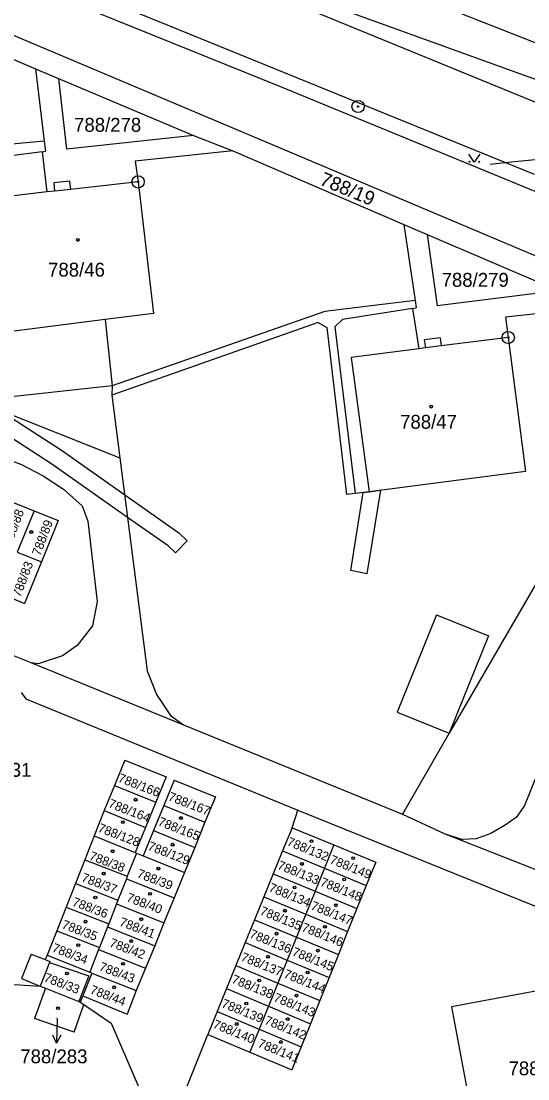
# Model space of a CAD drawing. Extents: x -593183 to -588034, y -1130415 to -1124994.
# Drawn here: x -591877.1 to -591815.1, y -1128430.1 to -1128300.6 of the extents above; entities that cross this region are included whole.
import ezdxf

# ---------------------------------------------------------------- set-up
doc = ezdxf.new("R2010")
doc.units = 0
for name, color, linetype in [('Vrstva 1', 7, 'Continuous'), ('Vrstva 16', 7, 'Continuous'), ('Vrstva 18', 7, 'Continuous'), ('Vrstva 19', 7, 'Continuous'), ('Vrstva 24', 7, 'Continuous'), ('Vrstva 25', 7, 'Continuous'), ('Vrstva 27', 7, 'Continuous'), ('Vrstva 4', 7, 'Continuous')]:
    doc.layers.add(name, color=color, linetype=linetype)

msp = doc.modelspace()

# ---------------------------------------------------------------- linework, layer by layer
at = {"layer": 'Vrstva 1'}
for p, q in [((-591955.86, -1128261.68), (-591814.3, -1128319.36)), ((-591931.65, -1128273.68), (-591845.27, -1128308.65)), ((-591931.29, -1128279.8), (-591692.48, -1128380.79)), ((-591864.93, -1128289.33), (-591810.78, -1128308.93)), ((-591849.68, -1128289.18), (-591789.62, -1128312.98)), ((-591896.73, -1128297.44), (-591875.33, -1128306.43)), ((-591841.44, -1128299.35), (-591785.07, -1128322.48)), ((-591875.33, -1128306.43), (-591872.54, -1128307.61)), ((-591875.33, -1128306.43), (-591874.27, -1128315.3)), ((-591872.54, -1128307.61), (-591855.99, -1128314.59)), ((-591845.27, -1128308.65), (-591779.71, -1128335.63)), ((-591855.99, -1128314.59), (-591851.21, -1128316.49)), ((-591874.27, -1128315.3), (-591874.12, -1128316.54)), ((-591874.53, -1128316.59), (-591874.12, -1128316.54)), ((-591874.53, -1128316.59), (-591873.96, -1128321.52)), ((-591851.21, -1128316.49), (-591863.13, -1128317.75)), ((-591851.21, -1128316.49), (-591830.26, -1128325.51)), ((-591863.13, -1128317.75), (-591862.79, -1128320.29)), ((-591871.16, -1128320.2), (-591873.09, -1128320.42)), ((-591871.16, -1128320.2), (-591871.04, -1128321.2)), ((-591873.96, -1128321.52), (-591881.99, -1128322.5)), ((-591873.01, -1128321.42), (-591873.96, -1128321.52)), ((-591873.09, -1128320.42), (-591873.01, -1128321.42)), ((-591862.79, -1128320.29), (-591871.04, -1128321.2)), ((-591862.79, -1128320.29), (-591860.91, -1128336.4)), ((-591830.26, -1128325.51), (-591827.42, -1128326.73)), ((-591830.26, -1128325.51), (-591828.88, -1128334.79)), ((-591827.42, -1128326.73), (-591811.33, -1128333.61)), ((-591829.19, -1128335.79), (-591828.74, -1128335.7)), ((-591829.19, -1128335.79), (-591828.43, -1128340.73)), ((-591828.88, -1128334.79), (-591828.74, -1128335.7)), ((-591806.67, -1128335.61), (-591817.81, -1128336.86)), ((-591860.91, -1128336.4), (-591866.81, -1128337.15)), ((-591817.81, -1128336.86), (-591817.49, -1128339.34)), ((-591866.81, -1128337.15), (-591879.92, -1128338.81)), ((-591825.82, -1128339.38), (-591827.77, -1128339.62)), ((-591827.77, -1128339.62), (-591827.6, -1128340.62)), ((-591825.82, -1128339.38), (-591825.68, -1128340.36)), ((-591817.49, -1128339.34), (-591825.68, -1128340.36)), ((-591817.49, -1128339.34), (-591815.38, -1128355.75)), ((-591828.43, -1128340.73), (-591836.69, -1128341.77)), ((-591827.6, -1128340.62), (-591828.43, -1128340.73)), ((-591796.87, -1128339.76), (-591824.71, -1128387.77)), ((-591836.69, -1128341.77), (-591834.5, -1128358.23)), ((-591883.66, -1128346.66), (-591865, -1128354.08)), ((-591887.4, -1128351.02), (-591877.07, -1128354.87)), ((-591877.07, -1128354.87), (-591874.4, -1128356.26)), ((-591865, -1128354.08), (-591861.69, -1128380.13)), ((-591874.4, -1128356.26), (-591871.93, -1128357.89)), ((-591815.38, -1128355.75), (-591834.5, -1128358.23)), ((-591871.93, -1128357.89), (-591869.62, -1128359.93)), ((-591878.28, -1128359.46), (-591875.49, -1128360.57)), ((-591869.62, -1128359.93), (-591868.92, -1128361.82)), ((-591875.49, -1128360.57), (-591877.59, -1128365.61)), ((-591875.49, -1128360.57), (-591872.56, -1128361.73)), ((-591872.56, -1128361.73), (-591874.62, -1128366.81)), ((-591868.92, -1128361.82), (-591867.8, -1128371.65)), ((-591877.59, -1128365.61), (-591874.62, -1128366.81)), ((-591874.62, -1128366.81), (-591876.67, -1128371.89)), ((-591900.44, -1128369.15), (-591875.93, -1128379.14)), ((-591879.69, -1128370.65), (-591876.67, -1128371.89)), ((-591867.8, -1128371.65), (-591868.38, -1128374.65)), ((-591868.38, -1128374.65), (-591870.22, -1128377.06)), ((-591870.22, -1128377.06), (-591872.03, -1128378.33)), ((-591872.03, -1128378.33), (-591874.89, -1128379.24)), ((-591875.93, -1128379.14), (-591874.89, -1128379.24)), ((-591875.93, -1128379.14), (-591857.21, -1128386.77)), ((-591861.69, -1128380.13), (-591860.55, -1128383.03)), ((-591877.1, -1128382.82), (-591876.53, -1128383.59)), ((-591876.53, -1128383.59), (-591843.22, -1128397.22)), ((-591860.55, -1128383.03), (-591858.8, -1128385.63)), ((-591858.8, -1128385.63), (-591857.21, -1128386.77)), ((-591811.3, -1128386.19), (-591815.5, -1128396.64)), ((-591857.21, -1128386.77), (-591830.43, -1128397.68)), ((-591824.71, -1128387.77), (-591830.43, -1128397.68)), ((-591864.41, -1128391.08), (-591865.66, -1128394.18)), ((-591864.41, -1128391.08), (-591859.36, -1128393.13)), ((-591859.36, -1128393.13), (-591860.62, -1128396.22)), ((-591858.39, -1128393.53), (-591859.64, -1128396.62)), ((-591858.39, -1128393.53), (-591853.33, -1128395.58)), ((-591865.66, -1128394.18), (-591866.92, -1128397.27)), ((-591865.66, -1128394.18), (-591860.62, -1128396.22)), ((-591860.62, -1128396.22), (-591861.87, -1128399.32)), ((-591859.64, -1128396.62), (-591860.9, -1128399.71)), ((-591859.64, -1128396.62), (-591854.6, -1128398.67)), ((-591853.33, -1128395.58), (-591854.6, -1128398.67)), ((-591815.5, -1128396.64), (-591816.48, -1128398.06)), ((-591866.92, -1128397.27), (-591868.17, -1128400.36)), ((-591866.92, -1128397.27), (-591861.87, -1128399.32)), ((-591843.95, -1128399.36), (-591843.22, -1128397.22)), ((-591843.22, -1128397.22), (-591802.21, -1128413.82)), ((-591830.43, -1128397.68), (-591825.32, -1128400.06)), ((-591854.6, -1128398.67), (-591855.85, -1128401.76)), ((-591817.85, -1128399.05), (-591819.6, -1128400.06)), ((-591816.48, -1128398.06), (-591817.85, -1128399.05)), ((-591868.17, -1128400.36), (-591869.31, -1128403.27)), ((-591868.17, -1128400.36), (-591863.13, -1128402.41)), ((-591861.87, -1128399.32), (-591863.13, -1128402.41)), ((-591860.9, -1128399.71), (-591862.15, -1128402.8)), ((-591860.9, -1128399.71), (-591855.85, -1128401.76)), ((-591843.95, -1128399.36), (-591845.11, -1128402.2)), ((-591843.95, -1128399.36), (-591838.83, -1128401.46)), ((-591825.32, -1128400.06), (-591823.08, -1128400.8)), ((-591825.32, -1128400.06), (-591800.51, -1128409.83)), ((-591819.6, -1128400.06), (-591821.43, -1128400.71)), ((-591855.85, -1128401.76), (-591857.11, -1128404.85)), ((-591838.83, -1128401.46), (-591839.98, -1128404.31)), ((-591838.83, -1128401.46), (-591833.71, -1128403.57)), ((-591821.43, -1128400.71), (-591823.08, -1128400.8)), ((-591862.99, -1128402.46), (-591864.11, -1128405.31)), ((-591863.13, -1128402.41), (-591862.99, -1128402.46)), ((-591862.99, -1128402.46), (-591862.15, -1128402.8)), ((-591862.15, -1128402.8), (-591857.11, -1128404.85)), ((-591845.11, -1128402.2), (-591846.25, -1128405.01)), ((-591845.11, -1128402.2), (-591839.98, -1128404.31)), ((-591869.31, -1128403.27), (-591870.45, -1128406.18)), ((-591869.31, -1128403.27), (-591864.11, -1128405.31)), ((-591839.98, -1128404.31), (-591841.13, -1128407.13)), ((-591839.98, -1128404.31), (-591834.86, -1128406.42)), ((-591833.71, -1128403.57), (-591834.86, -1128406.42)), ((-591864.22, -1128405.6), (-591865.25, -1128408.22)), ((-591864.11, -1128405.31), (-591864.22, -1128405.6)), ((-591864.22, -1128405.6), (-591858.39, -1128407.94)), ((-591857.11, -1128404.85), (-591858.39, -1128407.94)), ((-591846.25, -1128405.01), (-591847.39, -1128407.81)), ((-591846.25, -1128405.01), (-591841.13, -1128407.13)), ((-591870.45, -1128406.18), (-591871.6, -1128409.09)), ((-591870.45, -1128406.18), (-591865.25, -1128408.22)), ((-591834.86, -1128406.42), (-591836, -1128409.25)), ((-591865.25, -1128408.22), (-591865.42, -1128408.66)), ((-591858.39, -1128407.94), (-591859.62, -1128410.99)), ((-591847.39, -1128407.81), (-591848.54, -1128410.62)), ((-591847.39, -1128407.81), (-591842.26, -1128409.93)), ((-591841.13, -1128407.13), (-591842.26, -1128409.93)), ((-591841.13, -1128407.13), (-591836, -1128409.25)), ((-591871.6, -1128409.09), (-591872.74, -1128411.99)), ((-591871.6, -1128409.09), (-591866.38, -1128411.13)), ((-591865.42, -1128408.66), (-591866.38, -1128411.13)), ((-591865.42, -1128408.66), (-591859.62, -1128410.99)), ((-591836, -1128409.25), (-591837.14, -1128412.06)), ((-591848.54, -1128410.62), (-591849.68, -1128413.43)), ((-591848.54, -1128410.62), (-591843.41, -1128412.75)), ((-591842.26, -1128409.93), (-591843.41, -1128412.75)), ((-591842.26, -1128409.93), (-591837.14, -1128412.06)), ((-591872.74, -1128411.99), (-591873.9, -1128414.95)), ((-591872.74, -1128411.99), (-591867.52, -1128414.04)), ((-591866.52, -1128411.48), (-591867.52, -1128414.04)), ((-591866.38, -1128411.13), (-591866.52, -1128411.48)), ((-591866.52, -1128411.48), (-591860.75, -1128413.8)), ((-591859.62, -1128410.99), (-591860.75, -1128413.8)), ((-591837.14, -1128412.06), (-591838.28, -1128414.88)), ((-591849.68, -1128413.43), (-591850.83, -1128416.24)), ((-591849.68, -1128413.43), (-591844.55, -1128415.56)), ((-591843.41, -1128412.75), (-591844.55, -1128415.56)), ((-591843.41, -1128412.75), (-591838.28, -1128414.88)), ((-591867.61, -1128414.26), (-591868.7, -1128417.05)), ((-591867.52, -1128414.04), (-591867.61, -1128414.26)), ((-591867.61, -1128414.26), (-591861.86, -1128416.57)), ((-591860.75, -1128413.8), (-591861.86, -1128416.57)), ((-591875.87, -1128414.85), (-591877.05, -1128417.83)), ((-591875.87, -1128414.85), (-591874.16, -1128415.51)), ((-591873.9, -1128414.95), (-591874.16, -1128415.51)), ((-591873.9, -1128414.95), (-591868.7, -1128417.05)), ((-591844.55, -1128415.56), (-591845.69, -1128418.38)), ((-591844.55, -1128415.56), (-591839.42, -1128417.71)), ((-591838.28, -1128414.88), (-591839.42, -1128417.71)), ((-591868.44, -1128417.15), (-591869.55, -1128419.93)), ((-591868.7, -1128417.05), (-591868.44, -1128417.15)), ((-591868.44, -1128417.15), (-591863.01, -1128419.28)), ((-591861.86, -1128416.57), (-591863.01, -1128419.28)), ((-591850.83, -1128416.24), (-591851.98, -1128419.06)), ((-591850.83, -1128416.24), (-591845.69, -1128418.38)), ((-591877.93, -1128418.55), (-591874.78, -1128418.74)), ((-591877.05, -1128417.83), (-591875.37, -1128418.5)), ((-591875.37, -1128418.5), (-591874.78, -1128418.74)), ((-591845.69, -1128418.38), (-591846.83, -1128421.2)), ((-591845.69, -1128418.38), (-591840.56, -1128420.53)), ((-591839.42, -1128417.71), (-591840.56, -1128420.53)), ((-591805.43, -1128417.78), (-591824.42, -1128421.28)), ((-591874.1, -1128419.01), (-591875.45, -1128422.71)), ((-591874.78, -1128418.74), (-591874.1, -1128419.01)), ((-591874.1, -1128419.01), (-591870.05, -1128420.64)), ((-591869.55, -1128419.93), (-591869.86, -1128420.71)), ((-591869.55, -1128419.93), (-591864.11, -1128422.17)), ((-591863.01, -1128419.28), (-591864.11, -1128422.17)), ((-591851.98, -1128419.06), (-591853.12, -1128421.87)), ((-591851.98, -1128419.06), (-591846.83, -1128421.2)), ((-591870.62, -1128424.38), (-591869.42, -1128421)), ((-591870.05, -1128420.64), (-591869.86, -1128420.71)), ((-591869.86, -1128420.71), (-591869.42, -1128421)), ((-591869.42, -1128421), (-591866.07, -1128423.27)), ((-591846.83, -1128421.2), (-591847.98, -1128424.02)), ((-591846.83, -1128421.2), (-591841.7, -1128423.36)), ((-591840.56, -1128420.53), (-591841.7, -1128423.36)), ((-591853.12, -1128421.87), (-591854.27, -1128424.68)), ((-591853.12, -1128421.87), (-591847.98, -1128424.02)), ((-591824.42, -1128421.28), (-591821.37, -1128437.49)), ((-591870.62, -1128424.38), (-591875.45, -1128422.71)), ((-591866.07, -1128423.27), (-591860.62, -1128435.92)), ((-591841.7, -1128423.36), (-591842.84, -1128426.18)), ((-591858.48, -1128435.23), (-591854.27, -1128424.68)), ((-591854.27, -1128424.68), (-591849.12, -1128426.84)), ((-591847.98, -1128424.02), (-591849.12, -1128426.84)), ((-591847.98, -1128424.02), (-591842.84, -1128426.18)), ((-591842.84, -1128426.18), (-591843.98, -1128429.01)), ((-591849.12, -1128426.84), (-591843.98, -1128429.01))]:
    msp.add_line(p, q, dxfattribs=at)
at = {"layer": 'Vrstva 16'}
for p, q in [((-591819.69, -1128318.1), (-591816.72, -1128317.81)), ((-591872.69, -1128422.71), (-591872.69, -1128422.75))]:
    msp.add_line(p, q, dxfattribs=at)
at = {"layer": 'Vrstva 24'}
for centre, radius in [((-591835.86, -1128311.06), 0.75), ((-591835.86, -1128311.06), 0.0903), ((-591862.79, -1128320.29), 0.75), ((-591862.79, -1128320.29), 0.0903), ((-591817.49, -1128339.34), 0.75), ((-591817.49, -1128339.34), 0.0903)]:
    msp.add_circle(centre, radius, dxfattribs=at)
at = {"layer": 'Vrstva 25'}
for p, q in [((-591816.72, -1128317.81), (-591813.73, -1128317.52)), ((-591872.69, -1128422.75), (-591872.75, -1128425.75))]:
    msp.add_line(p, q, dxfattribs=at)
for points in [[(-591820.97, -1128316.89), (-591821.64, -1128317.89), (-591822.31, -1128316.89)], [(-591872.23, -1128424.76), (-591872.75, -1128425.75), (-591873.23, -1128424.74)]]:
    msp.add_lwpolyline(points, dxfattribs=at)
for centre, radius in [((-591822.24, -1128317.82), 0.067), ((-591821.04, -1128317.82), 0.067), ((-591870.16, -1128327.39), 0.175), ((-591870.16, -1128327.39), 0.15), ((-591826.92, -1128347.8), 0.175), ((-591826.92, -1128347.8), 0.15), ((-591875.85, -1128363.16), 0.175), ((-591875.85, -1128363.16), 0.15), ((-591863.09, -1128395.93), 0.175), ((-591863.09, -1128395.93), 0.15), ((-591864.66, -1128398.67), 0.175), ((-591864.66, -1128398.67), 0.15), ((-591857.54, -1128398.18), 0.175), ((-591857.54, -1128398.18), 0.15), ((-591858.56, -1128401.44), 0.175), ((-591858.56, -1128401.44), 0.15), ((-591841.56, -1128401.01), 0.175), ((-591841.56, -1128401.01), 0.15), ((-591865.9, -1128402.24), 0.175), ((-591865.9, -1128402.24), 0.15), ((-591836.47, -1128403.09), 0.175), ((-591836.47, -1128403.09), 0.15), ((-591860.3, -1128404.36), 0.175), ((-591860.3, -1128404.36), 0.15), ((-591842.73, -1128403.79), 0.175), ((-591842.73, -1128403.79), 0.15), ((-591866.99, -1128404.98), 0.175), ((-591866.99, -1128404.98), 0.15), ((-591837.57, -1128405.7), 0.175), ((-591837.57, -1128405.7), 0.15), ((-591843.64, -1128406.67), 0.175), ((-591843.64, -1128406.67), 0.15), ((-591868.02, -1128407.9), 0.175), ((-591868.02, -1128407.9), 0.15), ((-591861.32, -1128407.45), 0.175), ((-591861.32, -1128407.45), 0.15), ((-591844.81, -1128409.52), 0.175), ((-591844.81, -1128409.52), 0.15), ((-591838.58, -1128408.85), 0.175), ((-591838.58, -1128408.85), 0.15), ((-591869.22, -1128410.86), 0.175), ((-591869.22, -1128410.86), 0.15), ((-591862.39, -1128410.57), 0.175), ((-591862.39, -1128410.57), 0.15), ((-591845.85, -1128412.33), 0.175), ((-591845.85, -1128412.33), 0.15), ((-591839.92, -1128411.5), 0.175), ((-591839.92, -1128411.5), 0.15), ((-591863.64, -1128413.23), 0.175), ((-591863.64, -1128413.23), 0.15), ((-591870.1, -1128413.74), 0.175), ((-591870.1, -1128413.74), 0.15), ((-591840.79, -1128414.41), 0.175), ((-591840.79, -1128414.41), 0.15), ((-591864.62, -1128416.03), 0.175), ((-591864.62, -1128416.03), 0.15), ((-591846.89, -1128415.15), 0.175), ((-591846.89, -1128415.15), 0.15), ((-591871.48, -1128417.21), 0.175), ((-591871.48, -1128417.21), 0.15), ((-591842.03, -1128417.09), 0.175), ((-591842.03, -1128417.09), 0.15), ((-591847.96, -1128418.06), 0.175), ((-591847.96, -1128418.06), 0.15), ((-591865.71, -1128418.9), 0.175), ((-591865.71, -1128418.9), 0.15), ((-591843.4, -1128419.91), 0.175), ((-591843.4, -1128419.91), 0.15), ((-591849.54, -1128420.88), 0.175), ((-591849.54, -1128420.88), 0.15), ((-591872.58, -1128421.45), 0.175), ((-591872.58, -1128421.45), 0.15), ((-591850.71, -1128423.39), 0.175), ((-591850.71, -1128423.39), 0.15), ((-591844.48, -1128422.79), 0.175), ((-591844.48, -1128422.79), 0.15), ((-591845.31, -1128425.6), 0.175), ((-591845.31, -1128425.6), 0.15)]:
    msp.add_circle(centre, radius, dxfattribs=at)
at = {"layer": 'Vrstva 27'}
for p, q in [((-591873.32, -1128354.86), (-591883.84, -1128348.03)), ((-591879.81, -1128348.19), (-591872.17, -1128353.15)), ((-591872.17, -1128353.15), (-591864.42, -1128358.61)), ((-591864.07, -1128361.37), (-591873.32, -1128354.86)), ((-591864.42, -1128358.61), (-591857.79, -1128363.25)), ((-591836.77, -1128367.88), (-591835.24, -1128358.32)), ((-591835.24, -1128358.32), (-591834.5, -1128358.23)), ((-591833.14, -1128358.05), (-591834.78, -1128368.26)), ((-591834.5, -1128358.23), (-591833.14, -1128358.05)), ((-591859.12, -1128364.84), (-591864.07, -1128361.37)), ((-591856.78, -1128364.25), (-591858.22, -1128365.72)), ((-591857.79, -1128363.25), (-591856.78, -1128364.25)), ((-591858.22, -1128365.72), (-591859.12, -1128364.84)), ((-591834.78, -1128368.26), (-591836.77, -1128367.88))]:
    msp.add_line(p, q, dxfattribs=at)
at = {"layer": 'Vrstva 4'}
for p, q in [((-591872.54, -1128307.61), (-591871.55, -1128316.28)), ((-591855.99, -1128314.59), (-591871.55, -1128316.28)), ((-591874.27, -1128315.3), (-591881.58, -1128315.97)), ((-591874.53, -1128316.59), (-591880.62, -1128317.36)), ((-591871.04, -1128321.2), (-591873.01, -1128321.42)), ((-591827.42, -1128326.73), (-591826.2, -1128335.45)), ((-591811.33, -1128333.61), (-591826.2, -1128335.45)), ((-591828.88, -1128334.79), (-591839.93, -1128336.17)), ((-591829.19, -1128335.79), (-591837.78, -1128337.12)), ((-591839.93, -1128336.17), (-591865.94, -1128345.27)), ((-591866.81, -1128337.15), (-591865.94, -1128345.27)), ((-591840.74, -1128337.52), (-591865.98, -1128346.4)), ((-591840.74, -1128337.52), (-591839.67, -1128338.11)), ((-591839.67, -1128338.11), (-591837.3, -1128358.57)), ((-591837.78, -1128337.12), (-591838.71, -1128338.03)), ((-591838.71, -1128338.03), (-591836.23, -1128358.43)), ((-591825.68, -1128340.36), (-591827.6, -1128340.62)), ((-591865.94, -1128345.27), (-591879.84, -1128346.78)), ((-591865.94, -1128345.27), (-591865.98, -1128346.4)), ((-591865.98, -1128346.4), (-591865, -1128354.08)), ((-591836.23, -1128358.43), (-591837.3, -1128358.57)), ((-591834.5, -1128358.23), (-591836.23, -1128358.43)), ((-591826.26, -1128373.31), (-591831.08, -1128385.21)), ((-591826.26, -1128373.31), (-591819.91, -1128375.86)), ((-591819.91, -1128375.86), (-591824.71, -1128387.77)), ((-591831.08, -1128385.21), (-591824.71, -1128387.77)), ((-591873.62, -1128415.84), (-591874.78, -1128418.74)), ((-591874.16, -1128415.51), (-591873.59, -1128415.73)), ((-591873.59, -1128415.73), (-591873.62, -1128415.84)), ((-591873.62, -1128415.84), (-591868.8, -1128417.51)), ((-591868.8, -1128417.51), (-591870.05, -1128420.64))]:
    msp.add_line(p, q, dxfattribs=at)

# ---------------------------------------------------------------- texts
at = {"layer": 'Vrstva 16'}
msp.add_text('788/283', height=1.7, dxfattribs=at).set_placement((-591877.2, -1128428.2))
at = {"layer": 'Vrstva 18'}
for s, height, p in [('788/278', 1.7, (-591870.62, -1128314.15)), ('7049/15', 0.1, (-591819.69, -1128318.1)), ('788/279', 1.7, (-591825.64, -1128333.13)), ('788/31', 1.7, (-591882.79, -1128393.12))]:
    msp.add_text(s, height=height, dxfattribs=at).set_placement(p)
for s, height, rotation, p in [('788/19', 1.7, 337.4428, (-591840.68, -1128320.58)), ('788/166', 1.1, 338.9273, (-591865.33, -1128393.7)), ('788/167', 1.1, 338.9273, (-591859.19, -1128395.97))]:
    msp.add_text(s, height=height, rotation=rotation, dxfattribs=at).set_placement(p)
at = {"layer": 'Vrstva 19'}
for s, height, p in [('788/46', 1.7, (-591873.8, -1128331.88)), ('788/47', 1.7, (-591830.72, -1128350.51)), ('788/283', 0.1, (-591872.95, -1128422.71)), ('788/130', 1.7, (-591817.45, -1128429.67))]:
    msp.add_text(s, height=height, dxfattribs=at).set_placement(p)
for s, rotation, p in [('788/88', 69.2744, (-591878.31, -1128364.83)), ('788/89', 69.2744, (-591874.78, -1128366.14)), ('788/83', 69.2744, (-591877.19, -1128371.22)), ('788/164', 338.9273, (-591866.51, -1128396.82)), ('788/128', 339.1456, (-591867.79, -1128399.81)), ('788/165', 338.7908, (-591860.44, -1128399.03)), ('788/132', 338.0395, (-591844.66, -1128401.49)), ('788/129', 338.9273, (-591861.68, -1128402.03)), ('788/38', 339.1456, (-591868.85, -1128403.23)), ('788/149', 338.0395, (-591839.43, -1128403.68)), ('788/39', 339.1456, (-591863, -1128405.4)), ('788/133', 338.0395, (-591845.82, -1128404.36)), ('788/37', 339.1456, (-591869.81, -1128405.88)), ('788/148', 338.0395, (-591840.6, -1128406.42)), ('788/134', 338.0395, (-591846.88, -1128407.11)), ('788/36', 339.1456, (-591870.93, -1128408.86)), ('788/40', 339.1456, (-591864.29, -1128408.33)), ('788/135', 338.0395, (-591847.97, -1128409.96)), ('788/147', 338.0395, (-591841.75, -1128409.32)), ('788/35', 339.1456, (-591872.21, -1128411.63)), ('788/41', 339.1456, (-591865.16, -1128411.32)), ('788/136', 338.0395, (-591849.24, -1128412.78)), ('788/146', 338.0395, (-591842.87, -1128411.97)), ('788/34', 339.1456, (-591873.4, -1128414.49)), ('788/42', 339.1456, (-591866.38, -1128413.87)), ('788/137', 338.0395, (-591850.3, -1128415.6)), ('788/145', 338.0395, (-591844.03, -1128414.96)), ('788/43', 339.1456, (-591867.64, -1128416.79)), ('788/33', 339.1456, (-591874.4, -1128418.13)), ('788/138', 338.0395, (-591851.44, -1128418.33)), ('788/144', 338.0395, (-591845.05, -1128417.67)), ('788/44', 339.1456, (-591868.76, -1128419.62)), ('788/143', 338.0395, (-591846.3, -1128420.57)), ('788/139', 338.0395, (-591852.67, -1128421.29)), ('788/142', 338.0395, (-591847.41, -1128423.35)), ('788/140', 338.0395, (-591853.72, -1128423.83)), ('788/141', 338.0395, (-591848.23, -1128426.18))]:
    msp.add_text(s, height=1.1, rotation=rotation, dxfattribs=at).set_placement(p)

doc.saveas('drawing.dxf')
